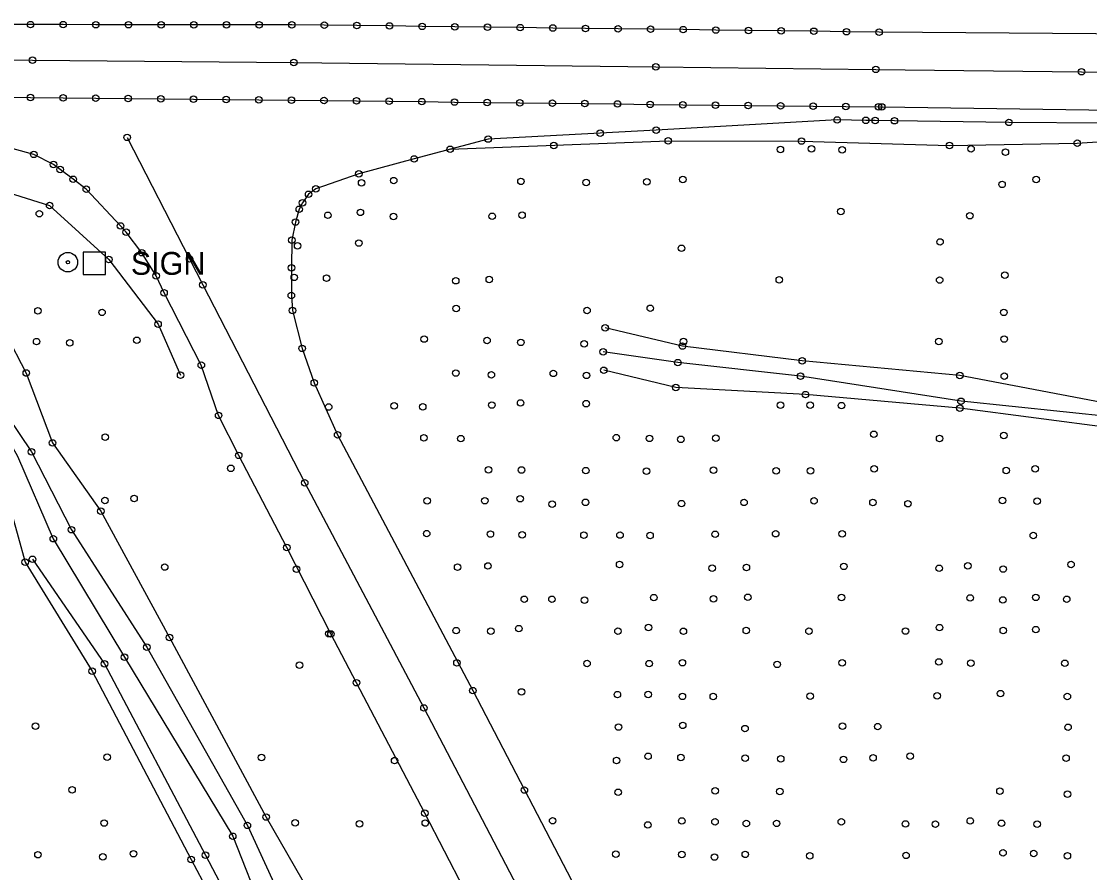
# Model space of a CAD drawing. Extents: x 20503438 to 20508873, y 7964251 to 7984667.
# Drawn here: x 20506052.3 to 20506379.6, y 7970295.7 to 7970556.6 of the extents above; entities that cross this region are included whole.
import ezdxf

# ---------------------------------------------------------------- set-up
doc = ezdxf.new("R2010")
doc.units = 0
for name, color, linetype in [('SurBreakLine', 7, 'Continuous'), ('SurConcreteSlab', 7, 'Continuous'), ('SurDrainageArrowDown', 7, 'Continuous'), ('SurDrainageArrowUp', 7, 'Continuous'), ('SurEdgeRoadPaved', 7, 'Continuous'), ('SurEdgeShoulderPaved', 7, 'Continuous'), ('SurEdgeShoulderUnpaved', 7, 'Continuous'), ('SurRoadPoints', 7, 'Continuous'), ('SurSurveyPoints', 7, 'Continuous'), ('SurTopOfWater', 7, 'Continuous')]:
    doc.layers.add(name, color=color, linetype=linetype)

msp = doc.modelspace()

# ---------------------------------------------------------------- linework, layer by layer
at = {"layer": 'SurBreakLine'}
for points in [[(20505659.98, 7970549.19), (20505725.91, 7970548.38), (20505788.99, 7970547.63), (20505882.34, 7970546.59), (20505944.46, 7970545.97), (20506035.17, 7970544.95), (20506055.65, 7970544.73), (20506135.76, 7970544.03), (20506246.7, 7970542.7), (20506314.1, 7970541.94), (20506377.13, 7970541.22), (20506448.59, 7970540.63), (20506494, 7970540.08), (20506513.48, 7970539.53), (20506534.35, 7970539.62)], [(20506002.96, 7970465.21), (20506010.95, 7970464.45), (20506019.15, 7970463.07), (20506027.69, 7970460.54), (20506040.26, 7970453.07), (20506044.1, 7970441.21), (20506055.37, 7970424.69), (20506067.63, 7970400.85), (20506090.73, 7970364.86), (20506121.5, 7970310.22), (20506143.59, 7970262.18), (20506176.03, 7970210.91), (20506203.05, 7970164.06), (20506235.78, 7970108.78), (20506259.31, 7970069.25), (20506303.96, 7969999.09)], [(20506047.52, 7970460.92), (20506053.76, 7970448.87), (20506061.77, 7970427.42), (20506076.61, 7970406.53), (20506097.66, 7970367.83), (20506127.24, 7970312.78), (20506153.39, 7970267.23), (20506180.18, 7970213.19), (20506207.29, 7970166.54), (20506242.44, 7970112.44), (20506265.17, 7970071.99), (20506309.01, 7970002.39)], [(20506387.65, 7970438.99), (20506339.83, 7970448.08), (20506291.55, 7970452.61), (20506254.8, 7970457.13), (20506231.12, 7970462.71)], [(20506386.58, 7970431.94), (20506339.83, 7970438.08), (20506292.49, 7970442.24), (20506252.81, 7970444.45), (20506230.7, 7970449.69)], [(20506044.77, 7970421.97), (20506053.42, 7970390.9), (20506073.94, 7970357.48), (20506104.26, 7970299.75), (20506128.6, 7970254.01), (20506160.14, 7970201.66), (20506187.25, 7970155.66), (20506222.15, 7970099.56), (20506245.46, 7970059.26), (20506289.42, 7969989.86)], [(20506055.68, 7970391.77), (20506077.75, 7970359.75), (20506108.69, 7970301.09), (20506132.04, 7970256.55), (20506165.25, 7970205.48), (20506192.45, 7970157.41), (20506224.46, 7970101.44), (20506248.25, 7970061.27), (20506293.41, 7969992.66), (20506326.25, 7969942.44), (20506365.51, 7969880.7), (20506394.3, 7969832.14), (20506425.75, 7969780.09), (20506430.79, 7969767.57), (20506440.81, 7969740.77), (20506460.31, 7969704.46), (20506476.26, 7969661.89), (20506493.48, 7969607.85), (20506507.96, 7969563.39)]]:
    msp.add_lwpolyline(points, dxfattribs=at)
at = {"layer": 'SurConcreteSlab'}
for points in [[(20506514.4, 7970551.82), (20506315.07, 7970553.36), (20506305.07, 7970553.48), (20506295.07, 7970553.61), (20506285.08, 7970553.73), (20506275.08, 7970553.86), (20506265.08, 7970553.98), (20506255.08, 7970554.11), (20506245.08, 7970554.23), (20506235.08, 7970554.36), (20506225.08, 7970554.48), (20506215.08, 7970554.61), (20506205.08, 7970554.73), (20506195.08, 7970554.86), (20506185.08, 7970554.98), (20506175.08, 7970555.11), (20506165.08, 7970555.23), (20506155.09, 7970555.36), (20506145.09, 7970555.48), (20506135.09, 7970555.57), (20506125.09, 7970555.58), (20506115.09, 7970555.59), (20506105.09, 7970555.6), (20506095.09, 7970555.61), (20506085.09, 7970555.62), (20506075.09, 7970555.63), (20506065.09, 7970555.64), (20506055.09, 7970555.65), (20506045.09, 7970555.68)], [(20506045.04, 7970533.4), (20506055.04, 7970533.3), (20506065.03, 7970533.2), (20506075.03, 7970533.1), (20506085.02, 7970533), (20506095.02, 7970532.9), (20506105.01, 7970532.8), (20506115.01, 7970532.69), (20506125, 7970532.59), (20506135, 7970532.49), (20506144.99, 7970532.39), (20506154.99, 7970532.28), (20506164.98, 7970532.16), (20506174.98, 7970532.05), (20506184.97, 7970531.92), (20506194.97, 7970531.8), (20506204.96, 7970531.68), (20506214.96, 7970531.56), (20506224.95, 7970531.45), (20506234.95, 7970531.32), (20506244.94, 7970531.21), (20506254.94, 7970531.08), (20506264.93, 7970530.97), (20506274.93, 7970530.86), (20506284.92, 7970530.75), (20506294.92, 7970530.64), (20506304.92, 7970530.54), (20506314.91, 7970530.43), (20506315.89, 7970530.42), (20506513.31, 7970527.6)], [(20506084.68, 7970521.09), (20506103.82, 7970483.83), (20506107.89, 7970475.92), (20506139.07, 7970415.21), (20506175.62, 7970346.21), (20506229.23, 7970243.57), (20506253.33, 7970197.71), (20506260.15, 7970184.51), (20506280.56, 7970145.13), (20506312.48, 7970084.37), (20506343.03, 7970026.25)]]:
    msp.add_lwpolyline(points, dxfattribs=at)
at = {"layer": 'SurDrainageArrowDown'}
msp.add_lwpolyline([(20506025.08, 7970457.4), (20506035.95, 7970448.96), (20506041.86, 7970439.61), (20506051.09, 7970423.37), (20506062.05, 7970398.08), (20506083.83, 7970361.77), (20506117.02, 7970306.88), (20506136.1, 7970258.71), (20506172.77, 7970209.71), (20506199.46, 7970161.39), (20506230.82, 7970104.99), (20506255.2, 7970065.03), (20506302.09, 7969997.91), (20506332.16, 7969947.08), (20506370.3, 7969883.15), (20506398.2, 7969834.55), (20506432.94, 7969784.54)], dxfattribs=at)
at = {"layer": 'SurDrainageArrowUp'}
msp.add_lwpolyline([(20506564.72, 7970443.25), (20506545.14, 7970436.58), (20506524.26, 7970437.52), (20506512, 7970435.36), (20506503.21, 7970433.54), (20506499.74, 7970429.91), (20506496.55, 7970428.15), (20506471.69, 7970428.07), (20506456.06, 7970427.78), (20506412.61, 7970432.02), (20506387.15, 7970435.36), (20506340.18, 7970440.2), (20506291.04, 7970447.89), (20506253.41, 7970452.05), (20506230.51, 7970455.37)], dxfattribs=at)
at = {"layer": 'SurEdgeRoadPaved'}
msp.add_lwpolyline([(20506413.49, 7970525.26), (20506354.88, 7970525.69), (20506319.76, 7970526.19), (20506313.91, 7970526.27), (20506310.99, 7970526.31), (20506302.21, 7970526.43), (20506246.78, 7970523.31), (20506229.62, 7970522.4), (20506195.31, 7970520.57), (20506172.66, 7970514.47), (20506155.68, 7970509.9), (20506142.48, 7970505.34), (20506140.27, 7970503.65), (20506138.4, 7970501), (20506137.41, 7970499.05), (20506136.23, 7970495.14), (20506135.11, 7970489.58), (20506135.04, 7970481.1), (20506134.98, 7970472.61), (20506135.32, 7970468.01), (20506138.27, 7970456.42), (20506142.01, 7970445.88), (20506149.17, 7970429.91), (20506190.61, 7970351.51), (20506224.86, 7970285.72)], dxfattribs=at)
at = {"layer": 'SurEdgeShoulderPaved'}
msp.add_lwpolyline([(20506193.93, 7970279.01), (20506175.88, 7970313.97), (20506154.96, 7970353.95), (20506147.12, 7970368.88), (20506133.58, 7970395.36), (20506118.86, 7970423.62), (20506112.71, 7970435.88), (20506107.4, 7970451.3), (20506095.98, 7970473.45), (20506093.58, 7970478.63), (20506089.14, 7970485.74), (20506084.38, 7970492.06), (20506082.66, 7970493.94), (20506072.16, 7970505.22), (20506068.14, 7970508.24), (20506064.13, 7970511.25), (20506062.12, 7970512.76), (20506056.08, 7970515.88), (20506044.41, 7970519.01)], dxfattribs=at)
at = {"layer": 'SurEdgeShoulderUnpaved'}
for points in [[(20505583.75, 7970522.72), (20505588.05, 7970521.67), (20505613.04, 7970520.89), (20505638.02, 7970520.1), (20505663.01, 7970519.31), (20505687.99, 7970518.52), (20505712.98, 7970517.9), (20505737.97, 7970517.38), (20505762.96, 7970516.86), (20505787.95, 7970516.34), (20505812.95, 7970515.82), (20505837.94, 7970515.3), (20505862.93, 7970514.78), (20505887.92, 7970514.26), (20505912.91, 7970514.05), (20505937.9, 7970513.99), (20505962.89, 7970513.93), (20505987.89, 7970513.87), (20506012.76, 7970511.67), (20506037.35, 7970507.53), (20506060.92, 7970500.21), (20506079.1, 7970483.65), (20506094.14, 7970463.86), (20506101.05, 7970448.2)], [(20506183.66, 7970517.43), (20506250.49, 7970520.01), (20506291.31, 7970519.96), (20506336.68, 7970518.57), (20506375.82, 7970519.3), (20506391.34, 7970520.35), (20506421.49, 7970520.55)]]:
    msp.add_lwpolyline(points, dxfattribs=at)
at = {"layer": 'SurRoadPoints'}
msp.add_lwpolyline([(20506074.58, 7970479.04), (20506074.58, 7970479.04), (20506078.01, 7970479.04), (20506078.01, 7970485.9), (20506071.15, 7970485.9), (20506071.15, 7970479.04), (20506074.58, 7970479.04)], dxfattribs=at)
for radius in [3, 0.5]:
    msp.add_circle((20506066.5, 7970482.83), radius, dxfattribs=at)
at = {"layer": 'SurSurveyPoints'}
for centre in [(20506055.09, 7970555.65), (20506065.09, 7970555.64), (20506075.09, 7970555.63), (20506085.09, 7970555.62), (20506095.09, 7970555.61), (20506105.09, 7970555.6), (20506115.09, 7970555.59), (20506125.09, 7970555.58), (20506135.09, 7970555.57), (20506145.09, 7970555.48), (20506155.09, 7970555.36), (20506165.08, 7970555.23), (20506175.08, 7970555.11), (20506185.08, 7970554.98), (20506195.08, 7970554.86), (20506205.08, 7970554.73), (20506215.08, 7970554.61), (20506225.08, 7970554.48), (20506235.08, 7970554.36), (20506245.08, 7970554.23), (20506255.08, 7970554.11), (20506265.08, 7970553.98), (20506275.08, 7970553.86), (20506285.08, 7970553.73), (20506295.07, 7970553.61), (20506305.07, 7970553.48), (20506315.07, 7970553.36), (20506055.65, 7970544.73), (20506135.76, 7970544.03), (20506246.7, 7970542.7), (20506314.1, 7970541.94), (20506377.13, 7970541.22), (20506055.04, 7970533.3), (20506065.03, 7970533.2), (20506075.03, 7970533.1), (20506085.02, 7970533), (20506095.02, 7970532.9), (20506105.01, 7970532.8), (20506115.01, 7970532.69), (20506125, 7970532.59), (20506135, 7970532.49), (20506144.99, 7970532.39), (20506154.99, 7970532.28), (20506164.98, 7970532.16), (20506174.98, 7970532.05), (20506184.97, 7970531.92), (20506194.97, 7970531.8), (20506204.96, 7970531.68), (20506214.96, 7970531.56), (20506224.95, 7970531.45), (20506234.95, 7970531.32), (20506244.94, 7970531.21), (20506254.94, 7970531.08), (20506264.93, 7970530.97), (20506274.93, 7970530.86), (20506284.92, 7970530.75), (20506294.92, 7970530.64), (20506304.92, 7970530.54), (20506314.91, 7970530.43), (20506315.89, 7970530.42), (20506302.21, 7970526.43), (20506310.99, 7970526.31), (20506313.91, 7970526.27), (20506319.76, 7970526.19), (20506354.88, 7970525.69), (20506229.62, 7970522.4), (20506246.78, 7970523.31), (20506084.68, 7970521.09), (20506195.31, 7970520.57), (20506215.41, 7970518.62), (20506250.49, 7970520.01), (20506291.31, 7970519.96), (20506336.68, 7970518.57), (20506375.82, 7970519.3), (20506056.08, 7970515.88), (20506183.66, 7970517.43), (20506284.84, 7970517.35), (20506294.35, 7970517.6), (20506303.74, 7970517.28), (20506343.25, 7970517.58), (20506353.78, 7970516.58), (20506062.12, 7970512.76), (20506172.66, 7970514.47), (20506064.13, 7970511.25), (20506155.68, 7970509.9), (20506068.14, 7970508.24), (20506156.51, 7970507.17), (20506166.34, 7970507.84), (20506205.34, 7970507.61), (20506225.33, 7970507.24), (20506243.93, 7970507.45), (20506254.97, 7970508.17), (20506352.76, 7970506.68), (20506363.22, 7970508.19), (20506072.16, 7970505.22), (20506140.27, 7970503.65), (20506142.48, 7970505.34), (20506060.92, 7970500.21), (20506137.41, 7970499.05), (20506138.4, 7970501), (20506057.76, 7970497.7), (20506146.2, 7970497.21), (20506156.14, 7970498.11), (20506166.29, 7970496.85), (20506196.5, 7970496.9), (20506205.68, 7970497.27), (20506303.36, 7970498.39), (20506342.91, 7970497.09), (20506082.66, 7970493.94), (20506136.23, 7970495.14), (20506084.38, 7970492.06), (20506135.11, 7970489.58), (20506333.75, 7970489.04), (20506136.9, 7970487.83), (20506155.69, 7970488.7), (20506254.52, 7970487.09), (20506079.1, 7970483.65), (20506089.14, 7970485.74), (20506103.82, 7970483.83), (20506135.04, 7970481.1), (20506093.58, 7970478.63), (20506135.88, 7970478.19), (20506145.79, 7970477.91), (20506185.35, 7970477.15), (20506195.63, 7970477.52), (20506284.5, 7970477.45), (20506333.64, 7970477.37), (20506353.61, 7970478.86), (20506095.98, 7970473.45), (20506107.89, 7970475.92), (20506134.98, 7970472.61), (20506057.34, 7970467.94), (20506076.97, 7970467.46), (20506135.32, 7970468.01), (20506185.46, 7970468.65), (20506225.58, 7970468.05), (20506244.98, 7970468.71), (20506353.31, 7970467.45), (20506094.14, 7970463.86), (20506231.12, 7970462.71), (20506056.93, 7970458.49), (20506067.07, 7970458.14), (20506087.65, 7970458.89), (20506138.27, 7970456.42), (20506175.69, 7970459.27), (20506194.94, 7970458.81), (20506205.3, 7970458.26), (20506224.69, 7970457.81), (20506254.8, 7970457.13), (20506255.12, 7970458.5), (20506333.38, 7970458.5), (20506353.38, 7970459.28), (20506230.51, 7970455.37), (20506107.4, 7970451.3), (20506253.41, 7970452.05), (20506291.55, 7970452.61), (20506053.76, 7970448.87), (20506101.05, 7970448.2), (20506185.38, 7970448.86), (20506196.27, 7970448.29), (20506215.26, 7970448.76), (20506225.41, 7970448.15), (20506230.7, 7970449.69), (20506291.04, 7970447.89), (20506339.83, 7970448.08), (20506353.45, 7970447.92), (20506142.01, 7970445.88), (20506252.81, 7970444.45), (20506292.49, 7970442.24), (20506340.18, 7970440.2), (20506146.42, 7970438.45), (20506166.49, 7970438.79), (20506175.24, 7970438.5), (20506196.39, 7970439.05), (20506205.23, 7970439.69), (20506225.31, 7970439.47), (20506284.87, 7970439.02), (20506293.98, 7970439.02), (20506303.59, 7970438.87), (20506339.83, 7970438.08), (20506112.71, 7970435.88), (20506061.77, 7970427.42), (20506077.97, 7970429.23), (20506149.17, 7970429.91), (20506175.62, 7970429.01), (20506186.93, 7970428.75), (20506234.56, 7970429.05), (20506244.71, 7970428.84), (20506254.31, 7970428.54), (20506265.03, 7970428.89), (20506313.44, 7970430.08), (20506333.63, 7970428.82), (20506353.28, 7970429.7), (20506055.37, 7970424.69), (20506118.86, 7970423.62), (20506116.43, 7970419.65), (20506195.37, 7970419.21), (20506205.49, 7970419.14), (20506225.21, 7970418.95), (20506243.81, 7970418.78), (20506264.33, 7970419.11), (20506283.53, 7970418.86), (20506294.05, 7970418.89), (20506313.57, 7970419.51), (20506354.05, 7970418.96), (20506362.88, 7970419.47), (20506139.07, 7970415.21), (20506077.88, 7970409.8), (20506086.78, 7970410.38), (20506176.62, 7970409.67), (20506194.27, 7970409.73), (20506205.11, 7970410.35), (20506214.92, 7970408.65), (20506225.12, 7970409.23), (20506254.54, 7970408.84), (20506273.69, 7970409.21), (20506295.14, 7970409.69), (20506313.2, 7970409.19), (20506323.93, 7970408.82), (20506352.91, 7970409.79), (20506363.53, 7970409.6), (20506076.61, 7970406.53), (20506067.63, 7970400.85), (20506062.05, 7970398.08), (20506176.45, 7970399.63), (20506195.97, 7970399.51), (20506205.69, 7970399.25), (20506224.65, 7970399.19), (20506235.69, 7970399.2), (20506244.9, 7970399.04), (20506264.85, 7970399.44), (20506283.39, 7970399.61), (20506303.79, 7970399.59), (20506362.34, 7970399.05), (20506133.58, 7970395.36), (20506053.42, 7970390.9), (20506055.68, 7970391.77), (20506096.17, 7970389.4), (20506136.59, 7970388.74), (20506185.93, 7970389.36), (20506195.23, 7970389.72), (20506235.57, 7970390.2), (20506263.93, 7970389.08), (20506274.41, 7970389.28), (20506304.25, 7970389.6), (20506333.49, 7970389.02), (20506342.27, 7970389.74), (20506353.09, 7970388.78), (20506373.89, 7970390.19), (20506206.37, 7970379.52), (20506214.85, 7970379.52), (20506224.83, 7970379.25), (20506246.05, 7970380.02), (20506264.33, 7970379.65), (20506274.88, 7970380.12), (20506303.59, 7970380.04), (20506343, 7970379.92), (20506352.99, 7970379.3), (20506363.13, 7970380.11), (20506372.56, 7970379.51), (20506146.48, 7970368.96), (20506147.12, 7970368.88), (20506185.46, 7970369.91), (20506196.11, 7970369.75), (20506204.71, 7970370.52), (20506235.07, 7970369.77), (20506244.45, 7970370.89), (20506255.11, 7970369.7), (20506274.39, 7970369.92), (20506293.6, 7970369.72), (20506323.19, 7970369.79), (20506333.59, 7970370.83), (20506353.14, 7970369.92), (20506363.08, 7970370.22), (20506090.73, 7970364.86), (20506097.66, 7970367.83), (20506083.83, 7970361.77), (20506077.75, 7970359.75), (20506137.5, 7970359.34), (20506185.73, 7970360.01), (20506225.58, 7970359.86), (20506244.62, 7970359.79), (20506254.81, 7970360.08), (20506283.83, 7970359.57), (20506303.74, 7970360.01), (20506333.39, 7970360.3), (20506343.18, 7970359.91), (20506371.97, 7970359.89), (20506073.94, 7970357.48), (20506154.96, 7970353.95), (20506190.61, 7970351.51), (20506205.52, 7970351.12), (20506234.88, 7970350.3), (20506244.31, 7970350.32), (20506254.81, 7970349.76), (20506264.27, 7970349.7), (20506293.96, 7970349.84), (20506332.89, 7970349.92), (20506352.28, 7970350.59), (20506372.76, 7970349.72), (20506175.62, 7970346.21), (20506056.61, 7970340.63), (20506235.23, 7970340.36), (20506254.91, 7970340.88), (20506273.99, 7970339.87), (20506303.85, 7970340.62), (20506314.65, 7970340.48), (20506372.97, 7970340.28), (20506078.56, 7970331.14), (20506125.81, 7970331.01), (20506166.63, 7970330.06), (20506234.65, 7970330.12), (20506244.28, 7970331.4), (20506254.36, 7970331.03), (20506274.03, 7970330.84), (20506284.94, 7970330.6), (20506304.15, 7970330.45), (20506313.23, 7970330.95), (20506324.6, 7970331.44), (20506372.37, 7970330.83), (20506067.78, 7970321.09), (20506206.38, 7970321.05), (20506235.1, 7970320.35), (20506264.83, 7970320.82), (20506284.69, 7970320.61), (20506352.11, 7970320.7), (20506372.79, 7970319.78), (20506127.24, 7970312.78), (20506175.88, 7970313.97), (20506077.64, 7970310.94), (20506121.5, 7970310.22), (20506136.18, 7970311), (20506155.86, 7970310.67), (20506176.02, 7970310.94), (20506215.05, 7970311.66), (20506244.21, 7970310.34), (20506254.62, 7970311.57), (20506264.8, 7970311.32), (20506274.4, 7970310.8), (20506283.69, 7970310.84), (20506303.51, 7970311.33), (20506323.2, 7970310.66), (20506332.32, 7970310.59), (20506343.03, 7970311.57), (20506352.61, 7970310.86), (20506363.49, 7970310.57), (20506117.02, 7970306.88), (20506057.34, 7970301.24), (20506077.23, 7970300.59), (20506086.63, 7970301.54), (20506104.26, 7970299.75), (20506108.69, 7970301.09), (20506234.42, 7970301.41), (20506254.63, 7970301.29), (20506264.65, 7970300.51), (20506274.08, 7970301.34), (20506293.82, 7970300.86), (20506323.33, 7970301.02), (20506353.05, 7970301.81), (20506362.45, 7970301.6), (20506372.77, 7970300.86)]:
    msp.add_circle(centre, 1, dxfattribs=at)
at = {"layer": 'SurTopOfWater'}
for points in [[(20506062.38, 7970425.68), (20506062.42, 7970425.68), (20506062.42, 7970425.72), (20506062.38, 7970425.72)], [(20506062.4, 7970425.73), (20506062.4, 7970425.73), (20506062.4, 7970425.69), (20506062.4, 7970425.69)], [(20506062.4, 7970425.73), (20506062.4, 7970425.73), (20506062.4, 7970425.71), (20506062.4, 7970425.71)], [(20506062.4, 7970425.71), (20506062.4, 7970425.71), (20506062.4, 7970425.7), (20506062.4, 7970425.7)], [(20506062.4, 7970425.7), (20506062.4, 7970425.7), (20506062.4, 7970425.69), (20506062.4, 7970425.69)]]:
    msp.add_lwpolyline(points, close=True, dxfattribs=at)
for centre in [(20506062.39, 7970425.7), (20506062.4, 7970425.7), (20506062.41, 7970425.7)]:
    msp.add_arc(centre, 0.00586, 186.3566, 5.6839, dxfattribs=at)

# ---------------------------------------------------------------- texts
at = {"layer": 'SurRoadPoints'}
msp.add_text('SIGN', height=6.995, rotation=360, dxfattribs=at).set_placement((20506085.79, 7970478.97))

doc.saveas('drawing.dxf')
